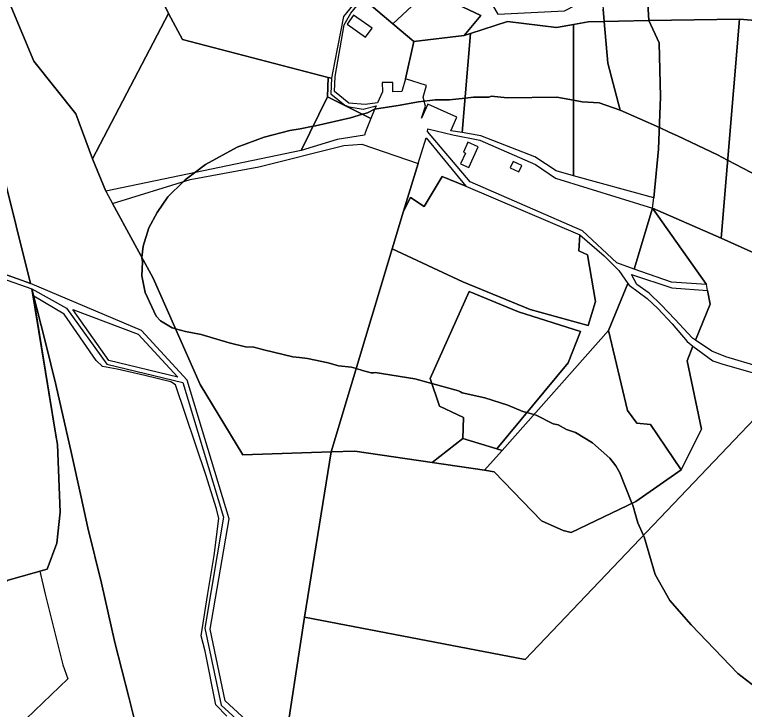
# Model space of a CAD drawing. Extents: x -477304 to -465429, y -1159113 to -1149210.
# Drawn here: x -470597.1 to -470157.2, y -1157708.7 to -1157289.9 of the extents above; entities that cross this region are included whole.
import ezdxf

# ---------------------------------------------------------------- set-up
doc = ezdxf.new("R2010")
doc.units = 0
for name, color, linetype in [('BPEJ_s', 7, 'Continuous'), ('PUPFL_s', 7, 'Continuous'), ('trav_porost_s', 7, 'Continuous')]:
    doc.layers.add(name, color=color, linetype=linetype)

msp = doc.modelspace()

# ---------------------------------------------------------------- linework, layer by layer
at = {"layer": 'BPEJ_s'}
for points in [[(-470151.45, -1157149.23), (-470170.81, -1157164.54), (-470180.59, -1157171.98), (-470191.44, -1157178.79), (-470199.73, -1157184.96), (-470201.14, -1157186.19), (-470218.66, -1157201.54), (-470221.91, -1157205.25), (-470223.49, -1157207.06), (-470226.1, -1157210.05), (-470231.78, -1157219.3), (-470231.85, -1157219.41), (-470234.6, -1157225.21), (-470235.89, -1157227.92), (-470237.8, -1157235.49), (-470239.86, -1157243.63), (-470240.99, -1157248.12), (-470242.81, -1157279.39), (-470242.91, -1157281.09), (-470242.4, -1157286.73), (-470241.74, -1157294.11), (-470239.5, -1157319.16), (-470232.04, -1157347.45)], [(-470116.62, -1157404.28), (-470167.3, -1157377.72), (-470173.42, -1157374.52), (-470197.6, -1157363.02), (-470202.47, -1157360.7), (-470208.46, -1157358.02), (-470232.04, -1157347.45), (-470239.5, -1157319.16), (-470241.74, -1157294.11), (-470242.4, -1157286.73)], [(-470606.24, -1157445.32), (-470592.41, -1157450.19), (-470587.46, -1157451.93), (-470596.25, -1157417.29), (-470622.39, -1157312.54)], [(-470606.24, -1157445.32), (-470592.41, -1157450.19), (-470587.46, -1157451.93), (-470596.25, -1157417.29), (-470622.39, -1157312.54)], [(-470494.08, -1157481), (-470500.18, -1157479.24), (-470501.26, -1157478.92), (-470502.16, -1157478.66), (-470509.18, -1157474.41), (-470511.73, -1157471.64), (-470518.32, -1157457.4), (-470520.45, -1157447.4), (-470520.02, -1157438.89), (-470520.45, -1157436.34), (-470520.44, -1157436.28), (-470519.6, -1157429.53), (-470516.2, -1157418.48), (-470511.09, -1157409.12), (-470504.71, -1157399.76), (-470495.21, -1157390.45), (-470494.29, -1157389.55), (-470488.64, -1157385.26), (-470481.95, -1157380.19), (-470463.03, -1157369.77), (-470446.65, -1157363.82), (-470431.12, -1157359.78), (-470425.05, -1157358.68), (-470417.16, -1157357.25), (-470415.81, -1157357.01), (-470394.55, -1157352.12), (-470387.31, -1157350.01), (-470384.34, -1157349.14), (-470380.09, -1157347.02), (-470365.93, -1157344.62), (-470353.71, -1157342.55), (-470350.16, -1157342.11), (-470346.82, -1157341.69), (-470343.5, -1157341.27), (-470335, -1157341.27), (-470325.58, -1157340.3), (-470320.53, -1157339.78), (-470311.17, -1157339.78), (-470309.69, -1157339.15), (-470300.12, -1157340), (-470270.34, -1157339.78), (-470260.27, -1157341.6), (-470255.03, -1157342.55), (-470244.82, -1157343.19), (-470232.04, -1157347.45), (-470208.46, -1157358.02), (-470202.47, -1157360.7), (-470197.6, -1157363.02), (-470173.42, -1157374.52), (-470167.3, -1157377.72), (-470116.62, -1157404.28)], [(-470232.04, -1157347.45), (-470244.82, -1157343.19), (-470255.03, -1157342.55), (-470260.27, -1157341.6), (-470270.34, -1157339.78), (-470300.12, -1157340), (-470309.69, -1157339.15), (-470311.17, -1157339.78), (-470320.53, -1157339.78), (-470325.58, -1157340.3), (-470335, -1157341.27), (-470343.5, -1157341.27), (-470346.82, -1157341.69), (-470350.16, -1157342.11), (-470353.71, -1157342.55), (-470365.93, -1157344.62), (-470380.09, -1157347.02), (-470384.34, -1157349.14), (-470387.31, -1157350.01), (-470394.55, -1157352.12), (-470415.81, -1157357.01), (-470417.16, -1157357.25), (-470425.05, -1157358.68), (-470431.12, -1157359.78), (-470446.65, -1157363.82), (-470463.03, -1157369.77), (-470481.95, -1157380.19), (-470488.64, -1157385.26), (-470494.29, -1157389.55), (-470495.21, -1157390.45), (-470504.71, -1157399.76), (-470511.09, -1157409.12), (-470516.2, -1157418.48), (-470519.6, -1157429.53), (-470520.44, -1157436.28), (-470520.45, -1157436.34), (-470520.02, -1157438.89), (-470520.45, -1157447.4), (-470518.32, -1157457.4), (-470511.73, -1157471.64), (-470509.18, -1157474.41), (-470502.16, -1157478.66), (-470501.26, -1157478.92), (-470500.18, -1157479.24), (-470494.08, -1157481), (-470484.72, -1157482.7), (-470467.7, -1157487.81), (-470457.92, -1157490.15), (-470452.82, -1157490.36), (-470446.96, -1157492.05), (-470429.42, -1157496.1), (-470425.28, -1157496.6), (-470420.49, -1157497.17), (-470408.16, -1157499.72), (-470401.77, -1157501.63), (-470394.12, -1157502.48), (-470391.25, -1157503.3), (-470387.36, -1157504.41), (-470382.21, -1157505.89), (-470380.8, -1157505.77), (-470379.66, -1157505.67), (-470355.84, -1157509.5), (-470345.64, -1157512.3), (-470329.46, -1157516.73), (-470328.23, -1157517.35), (-470327.34, -1157517.8), (-470313.73, -1157520.99), (-470299.69, -1157525.24), (-470290.76, -1157529.07), (-470288.31, -1157529.78), (-470284.13, -1157530.99), (-470282.68, -1157531.41), (-470272.47, -1157536.51), (-470269.49, -1157537.15), (-470264.39, -1157539.91), (-470259.07, -1157541.83), (-470248.65, -1157548), (-470238.23, -1157557.35), (-470234.61, -1157561.82), (-470232.27, -1157566.07), (-470224.97, -1157584.41), (-470224.49, -1157585.64), (-470223.98, -1157586.92), (-470222.95, -1157590.68), (-470221.42, -1157596.27), (-470218.04, -1157603.8), (-470217.6, -1157604.78), (-470211, -1157627.32), (-470202.07, -1157643.06), (-470189.31, -1157657.74), (-470161.24, -1157687.09), (-470148.17, -1157697.12)], [(-470469.19, -1157712.82), (-470475.79, -1157706.01), (-470482.17, -1157673.69), (-470484.72, -1157664.33), (-470480.7, -1157638.81), (-470476.85, -1157615.84), (-470474.08, -1157593.72), (-470475.36, -1157587.77), (-470481.74, -1157567.35), (-470500.03, -1157513.12), (-470503.01, -1157511.2), (-470518.6, -1157507.51), (-470535.34, -1157503.55), (-470544.06, -1157502.06), (-470547.89, -1157498.44), (-470567.24, -1157470.58), (-470585.52, -1157459.54), (-470585.96, -1157459.28), (-470572.21, -1157543.49), (-470571.26, -1157548.95), (-470569.65, -1157589.72), (-470571.64, -1157608.47), (-470577.46, -1157624.19), (-470581.97, -1157625.47), (-470578.62, -1157639.26), (-470568.09, -1157681.77), (-470565.11, -1157690.28), (-470590.21, -1157714.31)], [(-470476.85, -1157615.84), (-470474.08, -1157593.72), (-470475.36, -1157587.77), (-470481.74, -1157567.35), (-470500.03, -1157513.12), (-470503.01, -1157511.2), (-470518.6, -1157507.51), (-470535.34, -1157503.55), (-470544.06, -1157502.06), (-470547.89, -1157498.44), (-470567.24, -1157470.58), (-470585.52, -1157459.54), (-470585.96, -1157459.28), (-470572.21, -1157543.49), (-470571.26, -1157548.95), (-470569.65, -1157589.72), (-470571.64, -1157608.47), (-470577.46, -1157624.19), (-470581.97, -1157625.47), (-470578.62, -1157639.26), (-470568.09, -1157681.77), (-470565.11, -1157690.28), (-470590.21, -1157714.31)], [(-470148.17, -1157697.12), (-470161.24, -1157687.09), (-470189.31, -1157657.74), (-470202.07, -1157643.06), (-470211, -1157627.32), (-470217.6, -1157604.78), (-470218.04, -1157603.8), (-470221.42, -1157596.27), (-470222.95, -1157590.68), (-470223.98, -1157586.92), (-470224.49, -1157585.64), (-470224.97, -1157584.41), (-470232.27, -1157566.07), (-470234.61, -1157561.82), (-470238.23, -1157557.35), (-470248.65, -1157548), (-470259.07, -1157541.83), (-470264.39, -1157539.91), (-470269.49, -1157537.15), (-470272.47, -1157536.51), (-470282.68, -1157531.41), (-470284.13, -1157530.99), (-470288.31, -1157529.78), (-470290.76, -1157529.07), (-470299.69, -1157525.24), (-470313.73, -1157520.99), (-470327.34, -1157517.8), (-470328.23, -1157517.35), (-470329.46, -1157516.73), (-470345.64, -1157512.3), (-470355.84, -1157509.5), (-470379.66, -1157505.67), (-470380.8, -1157505.77), (-470382.21, -1157505.89), (-470387.36, -1157504.41), (-470391.25, -1157503.3), (-470394.12, -1157502.48), (-470401.77, -1157501.63), (-470408.16, -1157499.72), (-470420.49, -1157497.17), (-470425.28, -1157496.6), (-470429.42, -1157496.1), (-470446.96, -1157492.05), (-470452.82, -1157490.36), (-470457.92, -1157490.15), (-470467.7, -1157487.81), (-470484.72, -1157482.7), (-470494.08, -1157481)], [(-470469.19, -1157712.82), (-470475.79, -1157706.01), (-470482.17, -1157673.69), (-470484.72, -1157664.33), (-470480.7, -1157638.81), (-470476.85, -1157615.84)]]:
    msp.add_lwpolyline(points, dxfattribs=at)
at = {"layer": 'PUPFL_s'}
for points in [[(-470014.44, -1157258.92), (-470057.1, -1157278.03), (-470094.75, -1157298.07), (-470160.14, -1157292.68), (-470214.79, -1157293.39), (-470216.61, -1157262.33), (-470222.88, -1157243.06), (-470235.54, -1157230.34), (-470229.41, -1157223.71), (-470225.83, -1157219.96), (-470225.39, -1157217.59), (-470224.14, -1157214.21), (-470211.81, -1157211.56), (-470204.82, -1157212.77), (-470195.96, -1157205.84), (-470191.49, -1157202.04), (-470189.42, -1157200.27), (-470201.69, -1157185.52), (-470211.55, -1157175.72), (-470230.64, -1157150.38), (-470260.42, -1157122.3), (-470287.67, -1157087.83), (-470195.31, -1157033.26)], [(-470299.91, -1157294), (-470322.29, -1157301.36), (-470326.14, -1157302.62), (-470316.12, -1157290.45), (-470333.9, -1157282.13), (-470336.21, -1157267.26), (-470314.9, -1157274.23), (-470305.76, -1157289.65), (-470265.64, -1157287.61), (-470258.62, -1157284.03), (-470233.84, -1157276.76), (-470240.3, -1157241.19), (-470235.54, -1157230.34), (-470222.88, -1157243.06), (-470216.61, -1157262.33), (-470214.79, -1157293.39), (-470251.34, -1157294.36), (-470260.25, -1157295.97), (-470270.36, -1157297.8)], [(-470211.76, -1157400.35), (-470209, -1157371), (-470207.68, -1157339.51), (-470208.62, -1157306.91), (-470214.79, -1157293.39), (-470160.14, -1157292.68), (-470171.25, -1157424.64), (-470212.58, -1157406.69)], [(-470176.85, -1157492.88), (-470186.73, -1157486.12), (-470177.91, -1157464.51), (-470179.42, -1157456.13), (-470180.05, -1157452.61), (-470212.58, -1157406.69), (-470171.25, -1157424.64), (-470084.56, -1157463.62), (-470126.39, -1157507.56), (-470147.99, -1157502.27), (-470168.43, -1157496.28)], [(-470540.24, -1157498.37), (-470561.99, -1157467.73), (-470522.63, -1157482.44), (-470498.74, -1157508.47)], [(-470130.85, -1157512.25), (-470289.38, -1157678.71), (-470422.41, -1157653.03), (-470406.36, -1157553.49), (-470392.06, -1157553.09), (-470345.49, -1157559.87), (-470313.95, -1157564.6), (-470308.06, -1157565.48), (-470279.47, -1157594.97), (-470266.49, -1157600.91), (-470261.66, -1157602.07), (-470222.69, -1157583.31), (-470195.23, -1157564.3), (-470183.09, -1157539.85), (-470191.68, -1157498.66), (-470188.22, -1157489.76), (-470176.26, -1157498.68), (-470170.27, -1157500.63), (-470146.88, -1157507.34), (-470132.05, -1157511.33)], [(-469953.75, -1157587.77), (-470397.36, -1157942.93), (-470393.35, -1157923.11), (-470398.91, -1157879.13), (-470386.81, -1157833.34), (-470399.11, -1157769.22), (-470435.1, -1157735.94), (-470422.41, -1157653.03), (-470289.38, -1157678.71), (-470130.85, -1157512.25), (-470093.8, -1157540.55), (-470069.07, -1157561.73), (-470055.43, -1157577.66), (-470017.66, -1157584.37), (-469968.17, -1157586.89)], [(-470345.49, -1157559.87), (-470326.94, -1157545.38), (-470306.41, -1157551.61), (-470303.27, -1157552.56), (-470313.95, -1157564.6)]]:
    msp.add_lwpolyline(points, close=True, dxfattribs=at)
for points in [[(-470617.79, -1157240.8), (-470585.54, -1157317.95), (-470560.16, -1157349.75), (-470550.2, -1157376.95), (-470542.1, -1157396.43), (-470538.02, -1157403.81), (-470513.64, -1157448.85), (-470485.29, -1157512.84), (-470459.48, -1157555.35), (-470406.36, -1157553.49), (-470422.41, -1157653.03), (-470435.1, -1157735.94), (-470470.19, -1157703.49), (-470479.19, -1157660.29), (-470467.8, -1157593.84), (-470493.17, -1157510.22), (-470520.62, -1157480.36), (-470587.46, -1157451.93), (-470596.25, -1157417.29), (-470622.39, -1157312.54)], [(-470084.56, -1157463.62), (-470171.25, -1157424.64), (-470160.14, -1157292.68), (-470094.75, -1157298.07)], [(-470622.39, -1157312.54), (-470596.25, -1157417.29), (-470587.46, -1157451.93), (-470606.24, -1157445.32)], [(-470601.07, -1157630.87), (-470577.46, -1157624.19), (-470571.64, -1157608.47), (-470569.65, -1157589.72), (-470571.26, -1157548.95), (-470572.21, -1157543.49), (-470586.63, -1157455.18), (-470578.21, -1157488.35), (-470572.32, -1157512.97), (-470562.83, -1157554.49), (-470556.95, -1157580.86), (-470552.91, -1157599.16), (-470544.67, -1157632.7), (-470536.73, -1157668.32), (-470528.24, -1157701.39), (-470519.18, -1157737.38)], [(-470519.18, -1157737.38), (-470528.24, -1157701.39), (-470536.73, -1157668.32), (-470544.67, -1157632.7), (-470552.91, -1157599.16), (-470556.95, -1157580.86), (-470562.83, -1157554.49), (-470572.32, -1157512.97), (-470578.21, -1157488.35), (-470586.63, -1157455.18), (-470565.87, -1157466.83), (-470541.6, -1157500.7), (-470495.79, -1157511.61), (-470471.1, -1157592.86), (-470482.49, -1157659.77), (-470472.59, -1157706.14), (-470435.69, -1157739.82)]]:
    msp.add_lwpolyline(points, dxfattribs=at)
at = {"layer": 'trav_porost_s'}
for points in [[(-470550.2, -1157376.95), (-470560.16, -1157349.75), (-470585.54, -1157317.95), (-470617.79, -1157240.8), (-470555.29, -1157189), (-470510.65, -1157276.42), (-470504.27, -1157289.34)], [(-470404.33, -1157318.84), (-470405.99, -1157328.22), (-470408.03, -1157327.86), (-470495.9, -1157305.03), (-470504.27, -1157289.34), (-470510.65, -1157276.42), (-470457.51, -1157207.82), (-470429.63, -1157242.92), (-470421.63, -1157250.3), (-470388.8, -1157278.63), (-470398.85, -1157291.12)], [(-470369.1, -1157295.54), (-470387.1, -1157280.12), (-470370.48, -1157260.41), (-470354.01, -1157245.37), (-470331.82, -1157233.04), (-470308.43, -1157222.93), (-470294.88, -1157220.53), (-470296.59, -1157221.36), (-470309.27, -1157227.5), (-470312.9, -1157241.59), (-470322.06, -1157249.93), (-470320.71, -1157251.41), (-470320.97, -1157251.65), (-470320.35, -1157252.33), (-470337.53, -1157266.05)], [(-470316.12, -1157290.45), (-470326.14, -1157302.62), (-470356.5, -1157306.13), (-470369.1, -1157295.54), (-470337.53, -1157266.05), (-470336.21, -1157267.26), (-470333.9, -1157282.13)], [(-470395.61, -1157343.21), (-470404.25, -1157336.33), (-470403.92, -1157327.24), (-470398.47, -1157296.02), (-470394.45, -1157289.02), (-470387.1, -1157280.12), (-470369.1, -1157295.54), (-470356.5, -1157306.13), (-470361.49, -1157328.64), (-470363.66, -1157336.26), (-470369.02, -1157336.41), (-470369.16, -1157330.76), (-470375.57, -1157330.92), (-470375.43, -1157336.57), (-470378.33, -1157343.06), (-470385.86, -1157344.09)], [(-470495.9, -1157305.03), (-470408.03, -1157327.86), (-470408.47, -1157339.48), (-470424.28, -1157371.82), (-470542.1, -1157396.43), (-470550.2, -1157376.95), (-470504.27, -1157289.34)], [(-470385.56, -1157303.58), (-470381.65, -1157298.05), (-470392.74, -1157290.21), (-470396.65, -1157295.74)], [(-470251.34, -1157294.36), (-470214.79, -1157293.39), (-470208.62, -1157306.91), (-470207.68, -1157339.51), (-470209, -1157371), (-470211.76, -1157400.35), (-470260.3, -1157387.06), (-470260.25, -1157295.97)], [(-470260.25, -1157295.97), (-470260.3, -1157387.06), (-470270.7, -1157384.19), (-470283.5, -1157375.74), (-470315.98, -1157362.96), (-470327.33, -1157361.08), (-470322.29, -1157301.36), (-470299.91, -1157294), (-470270.36, -1157297.8)], [(-470349.36, -1157345.1), (-470350.79, -1157339.77), (-470348.76, -1157332.59), (-470361.49, -1157328.64), (-470356.5, -1157306.13), (-470326.14, -1157302.62), (-470322.29, -1157301.36), (-470327.33, -1157361.08), (-470334.22, -1157360.03), (-470330.45, -1157351.66), (-470348.07, -1157343.94), (-470351.75, -1157352.32)], [(-470405.99, -1157328.22), (-470406.52, -1157337.77), (-470398.06, -1157344.53), (-470395.41, -1157345.58), (-470386.91, -1157346.93), (-470379.16, -1157344.91), (-470380.15, -1157347.14), (-470382.3, -1157352.5), (-470408.47, -1157339.48), (-470408.03, -1157327.86)], [(-470424.28, -1157371.82), (-470408.47, -1157339.48), (-470382.3, -1157352.5), (-470385.55, -1157360.63), (-470386.16, -1157362.62), (-470402.65, -1157365.26)], [(-470223.56, -1157443.33), (-470233.98, -1157439.55), (-470254.78, -1157420.27), (-470322.4, -1157390.7), (-470348.24, -1157360.32), (-470348, -1157358.81), (-470332.9, -1157362.41), (-470316.72, -1157365.55), (-470283.2, -1157380.31), (-470271.03, -1157388.46), (-470212.58, -1157406.69)], [(-470406.36, -1157553.49), (-470459.48, -1157555.35), (-470485.29, -1157512.84), (-470513.64, -1157448.85), (-470538.02, -1157403.81), (-470491.32, -1157389.24), (-470449.82, -1157381.73), (-470398.69, -1157368.79), (-470387.82, -1157368.04), (-470353.8, -1157379.69), (-470362.6, -1157408.47), (-470369.49, -1157431.01)], [(-470362.6, -1157408.47), (-470353.8, -1157379.69), (-470348.98, -1157364.13), (-470325.13, -1157393.4), (-470339.46, -1157387.54), (-470350.31, -1157405.65), (-470358.45, -1157400.09)], [(-470326.58, -1157372.77), (-470325.28, -1157373.38), (-470328.29, -1157379.87), (-470323.38, -1157382.15), (-470317.6, -1157369.71), (-470323.82, -1157366.82)], [(-470291.34, -1157380.89), (-470296.57, -1157378.52), (-470298.3, -1157382.33), (-470293.07, -1157384.7)], [(-470350.31, -1157405.65), (-470339.46, -1157387.54), (-470325.13, -1157393.4), (-470256.43, -1157422.75), (-470257.01, -1157432.28), (-470251.7, -1157434.73), (-470247.02, -1157462.84), (-470251.32, -1157477.27), (-470286.27, -1157467.74), (-470327, -1157451), (-470369.49, -1157431.01), (-470362.6, -1157408.47), (-470358.45, -1157400.09)], [(-470212.58, -1157406.69), (-470180.05, -1157452.61), (-470201.08, -1157451.18), (-470223.56, -1157443.33)], [(-470326.56, -1157532.66), (-470326.94, -1157545.38), (-470345.49, -1157559.87), (-470392.06, -1157553.09), (-470406.36, -1157553.49), (-470369.49, -1157431.01), (-470327, -1157451), (-470286.27, -1157467.74), (-470251.32, -1157477.27), (-470247.02, -1157462.84), (-470251.7, -1157434.73), (-470257.01, -1157432.28), (-470256.43, -1157422.75), (-470241.79, -1157435.27), (-470232.79, -1157444.24), (-470227.48, -1157451.94), (-470239.1, -1157480.24), (-470303.27, -1157552.56), (-470306.41, -1157551.61), (-470263.48, -1157499.84), (-470255.99, -1157480.96), (-470293.31, -1157469.17), (-470323.09, -1157456.78), (-470346.65, -1157509.32), (-470341.03, -1157525.95)], [(-470707.23, -1157582.69), (-470714.65, -1157563.47), (-470721.9, -1157549.78), (-470739.92, -1157502.99), (-470741.7, -1157496.4), (-470747.6, -1157485.71), (-470730.25, -1157477.23), (-470700.37, -1157468.28), (-470680.38, -1157457.72), (-470669.73, -1157450.45), (-470651.79, -1157431.55), (-470623.43, -1157442.33), (-470586.63, -1157455.18), (-470572.21, -1157543.49), (-470571.26, -1157548.95), (-470569.65, -1157589.72), (-470571.64, -1157608.47), (-470577.46, -1157624.19), (-470601.07, -1157630.87), (-470619.81, -1157645.92), (-470645.81, -1157637.07), (-470646.13, -1157632.05), (-470677.11, -1157629.87), (-470696.61, -1157599.68)], [(-470186.73, -1157486.12), (-470188.55, -1157484.88), (-470199.07, -1157473.54), (-470207.31, -1157464.93), (-470214.51, -1157457.85), (-470222.04, -1157452.57), (-470225.27, -1157446.55), (-470201.02, -1157454.7), (-470179.42, -1157456.13), (-470177.91, -1157464.51)], [(-470191.71, -1157487), (-470188.22, -1157489.76), (-470191.68, -1157498.66), (-470183.09, -1157539.85), (-470195.23, -1157564.3), (-470213.75, -1157537.01), (-470221.97, -1157536.2), (-470227.66, -1157528.45), (-470239.1, -1157480.24), (-470227.48, -1157451.94), (-470226.71, -1157453.07), (-470215.81, -1157460.98), (-470209.33, -1157467.02), (-470200.77, -1157476.39)], [(-470341.03, -1157525.95), (-470346.65, -1157509.32), (-470323.09, -1157456.78), (-470293.31, -1157469.17), (-470255.99, -1157480.96), (-470263.48, -1157499.84), (-470306.41, -1157551.61), (-470326.94, -1157545.38), (-470326.56, -1157532.66)], [(-470313.95, -1157564.6), (-470303.27, -1157552.56), (-470239.1, -1157480.24), (-470227.66, -1157528.45), (-470221.97, -1157536.2), (-470213.75, -1157537.01), (-470195.23, -1157564.3), (-470222.69, -1157583.31), (-470261.66, -1157602.07), (-470266.49, -1157600.91), (-470279.47, -1157594.97), (-470308.06, -1157565.48)]]:
    msp.add_lwpolyline(points, close=True, dxfattribs=at)

doc.saveas('drawing.dxf')
